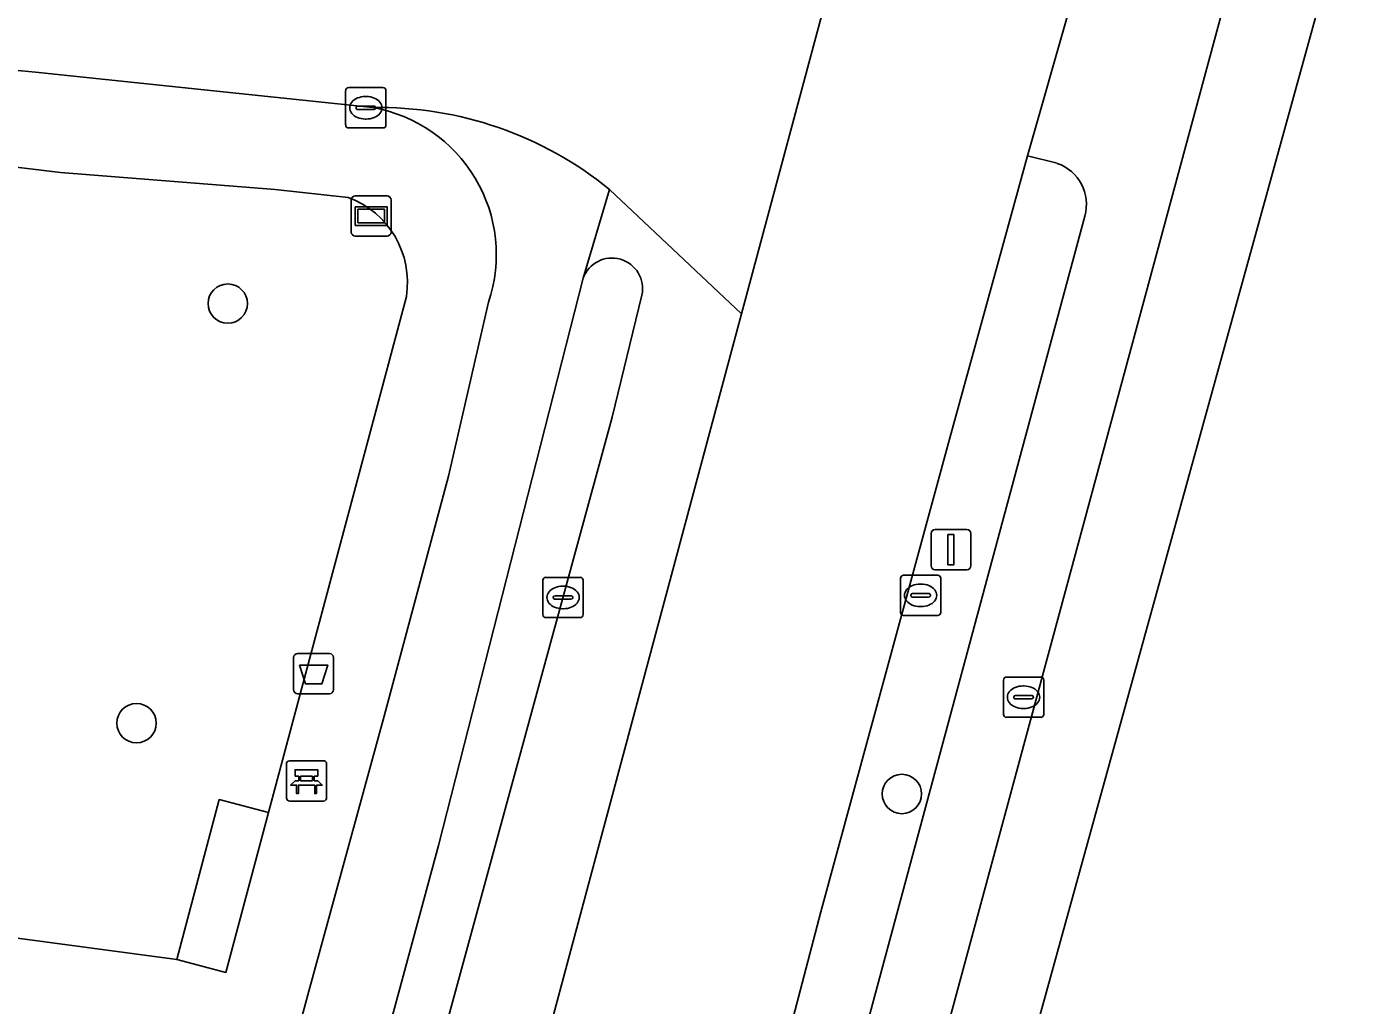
# Model space of a CAD drawing. Extents: x 160023 to 161302, y 384750 to 385707.
# Drawn here: x 160806.8 to 160839.9, y 385169.58 to 385193.9 of the extents above; entities that cross this region are included whole.
import ezdxf

# ---------------------------------------------------------------- set-up
doc = ezdxf.new("R2010")
doc.units = 0
for name, color, linetype in [('IMGEO_Afvalbak', 7, 'Continuous'), ('IMGEO_Bank', 7, 'Continuous'), ('IMGEO_Boom', 7, 'Continuous'), ('IMGEO_Erf', 7, 'Continuous'), ('IMGEO_Fietspad_open', 7, 'Continuous'), ('IMGEO_Groenvoorziening', 7, 'Continuous'), ('IMGEO_Kolk', 7, 'Continuous'), ('IMGEO_Lichtmast', 7, 'Continuous'), ('IMGEO_Rijbaan_lokaal_gesloten', 7, 'Continuous'), ('IMGEO_Rijbaan_lokaal_open', 7, 'Continuous'), ('IMGEO_Verkeerseiland_open', 7, 'Continuous'), ('IMGEO_Verklikker', 7, 'Continuous'), ('IMGEO_Voetpad_gesloten', 7, 'Continuous'), ('IMGEO_Voetpad_open', 7, 'Continuous')]:
    doc.layers.add(name, color=color, linetype=linetype)

msp = doc.modelspace()

# ---------------------------------------------------------------- linework, layer by layer
at = {"layer": 'IMGEO_Afvalbak'}
for p, q in [((160813.43, 385177.421), (160813.43, 385178.221)), ((160813.43, 385178.221), (160813.43, 385177.421)), ((160813.53, 385178.321), (160814.32, 385178.321)), ((160814.32, 385178.321), (160813.53, 385178.321)), ((160814.42, 385178.221), (160814.42, 385177.421)), ((160814.42, 385177.421), (160814.42, 385178.221)), ((160814.32, 385177.321), (160813.53, 385177.321)), ((160813.53, 385177.321), (160814.32, 385177.321))]:
    msp.add_line(p, q, dxfattribs=at)
msp.add_lwpolyline([(160813.573, 385178.035), (160814.277, 385178.035), (160814.128, 385177.565), (160813.722, 385177.565), (160813.573, 385178.035)], dxfattribs=at)
for centre, start, end in [((160813.53, 385178.221), 90, 180), ((160813.53, 385178.221), 90, 180), ((160814.32, 385178.221), 0, 90), ((160814.32, 385178.221), 360, 90), ((160813.53, 385177.421), 180, 270), ((160813.53, 385177.421), 180, 270), ((160814.32, 385177.421), 270, 0), ((160814.32, 385177.421), 270, 0)]:
    msp.add_arc(centre, 0.1, start, end, dxfattribs=at)
at = {"layer": 'IMGEO_Bank'}
for p, q in [((160813.251, 385174.73), (160813.251, 385175.571)), ((160813.251, 385175.571), (160813.251, 385174.73)), ((160813.326, 385175.655), (160814.167, 385175.655)), ((160814.167, 385175.655), (160813.326, 385175.655)), ((160814.251, 385175.58), (160814.251, 385174.739)), ((160814.251, 385174.739), (160814.251, 385175.58)), ((160813.56, 385175.161), (160813.56, 385175.267)), ((160813.604, 385175.267), (160813.604, 385175.161)), ((160813.892, 385175.273), (160813.61, 385175.273)), ((160813.61, 385175.155), (160813.892, 385175.155)), ((160813.898, 385175.161), (160813.898, 385175.267)), ((160813.942, 385175.267), (160813.942, 385175.161)), ((160813.948, 385175.053), (160813.555, 385175.053)), ((160814.176, 385174.655), (160813.335, 385174.655)), ((160813.335, 385174.655), (160814.176, 385174.655))]:
    msp.add_line(p, q, dxfattribs=at)
for points in [[(160813.554, 385175.273), (160813.468, 385175.273), (160813.468, 385175.434), (160814.031, 385175.434), (160814.031, 385175.273), (160813.948, 385175.273)], [(160813.498, 385175.053), (160813.356, 385175.053), (160813.468, 385175.155), (160813.554, 385175.155)], [(160813.948, 385175.155), (160814.031, 385175.155), (160814.143, 385175.053), (160814.004, 385175.053)], [(160813.548, 385175.046), (160813.548, 385174.839), (160813.505, 385174.839), (160813.505, 385175.046)], [(160813.998, 385175.046), (160813.998, 385174.839), (160813.954, 385174.839), (160813.954, 385175.046)]]:
    msp.add_lwpolyline(points, dxfattribs=at)
for centre, radius, start, end in [((160813.329, 385175.577), 0.0779, 92.4484, 184.2845), ((160813.329, 385175.577), 0.0779, 92.4484, 184.2845), ((160814.173, 385175.577), 0.0779, 2.4484, 94.2845), ((160814.173, 385175.577), 0.0779, 2.4484, 94.2845), ((160813.553, 385175.266), 0.00671, 2.8957, 87.1043), ((160813.553, 385175.162), 0.00671, 272.8957, 357.1043), ((160813.61, 385175.266), 0.00671, 92.8957, 177.1043), ((160813.61, 385175.162), 0.00671, 182.8957, 267.1043), ((160813.892, 385175.266), 0.00671, 2.8957, 87.1043), ((160813.892, 385175.162), 0.00671, 272.8957, 357.1043), ((160813.949, 385175.266), 0.00671, 92.8957, 177.1043), ((160813.949, 385175.162), 0.00671, 182.8957, 267.1043), ((160813.498, 385175.046), 0.00671, 2.8957, 87.1043), ((160813.555, 385175.046), 0.00671, 92.8957, 177.1043), ((160813.947, 385175.046), 0.00671, 2.8957, 87.1043), ((160814.004, 385175.046), 0.00671, 92.8957, 177.1043), ((160813.329, 385174.733), 0.0779, 182.4484, 274.2845), ((160813.329, 385174.733), 0.0779, 182.4484, 274.2845), ((160814.173, 385174.733), 0.0779, 272.4484, 4.2845), ((160814.173, 385174.733), 0.0779, 272.4484, 4.2845)]:
    msp.add_arc(centre, radius, start, end, dxfattribs=at)
at = {"layer": 'IMGEO_Boom'}
for centre in [(160811.794, 385187.014), (160809.53, 385176.59), (160828.539, 385174.83)]:
    msp.add_circle(centre, 0.489, dxfattribs=at)
at = {"layer": 'IMGEO_Erf'}
msp.add_lwpolyline([(160857.838, 385261.928), (160843.665, 385209.639), (160843.359, 385209.719), (160842.901, 385208.163), (160839.422, 385196.35), (160828.142, 385155.466), (160827.967, 385154.858), (160829.664, 385152.853), (160840.243, 385150.96), (160858.134, 385147.331), (160867.002, 385145.029), (160880.219, 385141.047)], dxfattribs=at)
at = {"layer": 'IMGEO_Fietspad_open'}
for points in [[(160824.493, 385149.9), (160837.259, 385197.132)], [(160833.582, 385194.228), (160832.71, 385194.375), (160831.662, 385190.69), (160832.393, 385190.5)], [(160817.027, 385173.549), (160820.622, 385187.643), (160821.275, 385189.848)], [(160833.084, 385189.191), (160826.95, 385166.407), (160823.651, 385154.96), (160822.841, 385152.159)], [(160818.272, 385187.051), (160817.28, 385182.728), (160815.678, 385176.763), (160813.786, 385169.837), (160811.191, 385160.187), (160810.076, 385155.818), (160808.803, 385151.144), (160807.536, 385146.679)], [(160809.901, 385147.221), (160810.125, 385147.319), (160810.856, 385150.251), (160812.29, 385156.213), (160814.485, 385164.153), (160817.027, 385173.549)]]:
    msp.add_lwpolyline(points, dxfattribs=at)
for centre, radius, start, end in [((160815.568, 385182.878), 9.008, 50.6868, 91.0921), ((160814.755, 385188.231), 3.71, 341.4528, 80.0485), ((160832.039, 385189.476), 1.083, 344.7223, 70.9354)]:
    msp.add_arc(centre, radius, start, end, dxfattribs=at)
at = {"layer": 'IMGEO_Groenvoorziening'}
for points in [[(160814.786, 385189.654), (160812.972, 385189.853), (160807.638, 385190.268), (160801.375, 385191.026), (160796.095, 385191.883), (160791.961, 385192.542)], [(160789.912, 385190.205), (160791.032, 385183.851), (160792.211, 385177.681), (160792.954, 385173.066), (160810.526, 385170.716), (160811.582, 385174.69), (160812.803, 385174.372), (160816.23, 385187.19)]]:
    msp.add_lwpolyline(points, dxfattribs=at)
msp.add_arc((160814.01, 385187.544), 2.248, 350.9415, 69.8024, dxfattribs=at)
at = {"layer": 'IMGEO_Kolk'}
for p, q in [((160814.723, 385191.454), (160814.723, 385192.306)), ((160814.798, 385192.38), (160815.65, 385192.38)), ((160815.724, 385192.306), (160815.724, 385191.454)), ((160815.211, 385192.16), (160815.236, 385192.16)), ((160814.982, 385191.874), (160814.982, 385191.886)), ((160815.42, 385191.837), (160815.022, 385191.837)), ((160815.025, 385191.923), (160815.423, 385191.923)), ((160815.466, 385191.886), (160815.466, 385191.874)), ((160815.65, 385191.38), (160814.798, 385191.38)), ((160815.234, 385191.6), (160815.209, 385191.6)), ((160819.621, 385179.287), (160819.621, 385180.139)), ((160819.696, 385180.213), (160820.548, 385180.213)), ((160820.622, 385180.139), (160820.622, 385179.287)), ((160828.503, 385179.34), (160828.503, 385180.192)), ((160828.578, 385180.266), (160829.43, 385180.266)), ((160829.504, 385180.192), (160829.504, 385179.34)), ((160819.923, 385179.756), (160820.321, 385179.756)), ((160820.109, 385179.993), (160820.134, 385179.993)), ((160828.762, 385179.76), (160828.762, 385179.772)), ((160828.805, 385179.809), (160829.203, 385179.809)), ((160828.991, 385180.046), (160829.016, 385180.046)), ((160829.246, 385179.772), (160829.246, 385179.76)), ((160819.88, 385179.707), (160819.88, 385179.719)), ((160820.318, 385179.67), (160819.92, 385179.67)), ((160820.132, 385179.433), (160820.107, 385179.433)), ((160820.364, 385179.719), (160820.364, 385179.707)), ((160829.2, 385179.723), (160828.802, 385179.723)), ((160829.014, 385179.486), (160828.989, 385179.486)), ((160820.548, 385179.213), (160819.696, 385179.213)), ((160829.43, 385179.266), (160828.578, 385179.266)), ((160831.06, 385176.809), (160831.06, 385177.661)), ((160831.135, 385177.735), (160831.987, 385177.735)), ((160831.548, 385177.515), (160831.573, 385177.515)), ((160832.061, 385177.661), (160832.061, 385176.809)), ((160831.319, 385177.229), (160831.319, 385177.241)), ((160831.757, 385177.192), (160831.359, 385177.192)), ((160831.362, 385177.278), (160831.76, 385177.278)), ((160831.803, 385177.241), (160831.803, 385177.229)), ((160831.571, 385176.955), (160831.546, 385176.955)), ((160831.987, 385176.735), (160831.135, 385176.735))]:
    msp.add_line(p, q, dxfattribs=at)
for points in [[(160814.723, 385191.454), (160814.723, 385192.306)], [(160814.798, 385192.38), (160815.65, 385192.38)], [(160815.724, 385192.306), (160815.724, 385191.454)], [(160815.65, 385191.38), (160814.798, 385191.38)], [(160819.621, 385179.287), (160819.621, 385180.139)], [(160819.696, 385180.213), (160820.548, 385180.213)], [(160820.622, 385180.139), (160820.622, 385179.287)], [(160828.503, 385179.34), (160828.503, 385180.192)], [(160828.578, 385180.266), (160829.43, 385180.266)], [(160829.504, 385180.192), (160829.504, 385179.34)], [(160820.548, 385179.213), (160819.696, 385179.213)], [(160829.43, 385179.266), (160828.578, 385179.266)], [(160831.06, 385176.809), (160831.06, 385177.661)], [(160831.135, 385177.735), (160831.987, 385177.735)], [(160832.061, 385177.661), (160832.061, 385176.809)], [(160831.987, 385176.735), (160831.135, 385176.735)]]:
    msp.add_lwpolyline(points, dxfattribs=at)
for centre, radius, start, end in [((160814.8, 385192.304), 0.0765, 91.552, 178.448), ((160814.8, 385192.304), 0.0765, 91.552, 178.448), ((160815.648, 385192.304), 0.0765, 1.552, 88.448), ((160815.648, 385192.304), 0.0765, 1.552, 88.448), ((160815.022, 385191.883), 0.0403, 85.8775, 175.7526), ((160815.019, 385191.873), 0.0366, 178.938, 274.7102), ((160815.423, 385191.88), 0.043, 264.8664, 352.4533), ((160815.427, 385191.885), 0.0386, 1.7309, 96.639), ((160814.8, 385191.456), 0.0765, 181.552, 268.448), ((160814.8, 385191.456), 0.0765, 181.552, 268.448), ((160815.648, 385191.456), 0.0765, 271.552, 358.448), ((160815.648, 385191.456), 0.0765, 271.552, 358.448), ((160819.698, 385180.137), 0.0765, 91.552, 178.448), ((160819.698, 385180.137), 0.0765, 91.552, 178.448), ((160820.546, 385180.137), 0.0765, 1.552, 88.448), ((160820.546, 385180.137), 0.0765, 1.552, 88.448), ((160828.58, 385180.19), 0.0765, 91.552, 178.448), ((160828.58, 385180.19), 0.0765, 91.552, 178.448), ((160829.428, 385180.19), 0.0765, 1.552, 88.448), ((160829.428, 385180.19), 0.0765, 1.552, 88.448), ((160819.92, 385179.716), 0.0403, 85.8775, 175.7526), ((160820.325, 385179.718), 0.0386, 1.7309, 96.639), ((160828.802, 385179.769), 0.0403, 85.8775, 175.7526), ((160828.799, 385179.759), 0.0366, 178.938, 274.7102), ((160829.203, 385179.766), 0.043, 264.8664, 352.4533), ((160829.207, 385179.771), 0.0386, 1.7309, 96.639), ((160819.917, 385179.706), 0.0366, 178.938, 274.7102), ((160820.321, 385179.713), 0.043, 264.8664, 352.4533), ((160819.698, 385179.289), 0.0765, 181.552, 268.448), ((160819.698, 385179.289), 0.0765, 181.552, 268.448), ((160820.546, 385179.289), 0.0765, 271.552, 358.448), ((160820.546, 385179.289), 0.0765, 271.552, 358.448), ((160828.58, 385179.342), 0.0765, 181.552, 268.448), ((160828.58, 385179.342), 0.0765, 181.552, 268.448), ((160829.428, 385179.342), 0.0765, 271.552, 358.448), ((160829.428, 385179.342), 0.0765, 271.552, 358.448), ((160831.137, 385177.659), 0.0765, 91.552, 178.448), ((160831.137, 385177.659), 0.0765, 91.552, 178.448), ((160831.985, 385177.659), 0.0765, 1.552, 88.448), ((160831.985, 385177.659), 0.0765, 1.552, 88.448), ((160831.359, 385177.238), 0.0403, 85.8775, 175.7526), ((160831.356, 385177.228), 0.0366, 178.938, 274.7102), ((160831.76, 385177.235), 0.043, 264.8664, 352.4533), ((160831.764, 385177.24), 0.0386, 1.7309, 96.639), ((160831.137, 385176.811), 0.0765, 181.552, 268.448), ((160831.137, 385176.811), 0.0765, 181.552, 268.448), ((160831.985, 385176.811), 0.0765, 271.552, 358.448), ((160831.985, 385176.811), 0.0765, 271.552, 358.448)]:
    msp.add_arc(centre, radius, start, end, dxfattribs=at)
for centre, major_axis, ratio, start_param, end_param in [((160815.21, 385191.88), (-0.387, 0.002), 0.722429, 4.712389, 7.853982), ((160815.235, 385191.88), (-0.39, 0.002), 0.717154, 1.570796, 4.712389), ((160820.108, 385179.713), (-0.387, 0.002), 0.722429, 4.712389, 7.853982), ((160820.133, 385179.713), (-0.39, 0.002), 0.717154, 1.570796, 4.712389), ((160828.99, 385179.766), (-0.387, 0.002), 0.722429, 4.712389, 7.853982), ((160829.015, 385179.766), (-0.39, 0.002), 0.717154, 1.570796, 4.712389), ((160831.547, 385177.235), (-0.387, 0.002), 0.722429, 4.712389, 7.853982), ((160831.572, 385177.235), (-0.39, 0.002), 0.717154, 1.570796, 4.712389)]:
    msp.add_ellipse(centre, major_axis=major_axis, ratio=ratio, start_param=start_param, end_param=end_param, dxfattribs=at)
at = {"layer": 'IMGEO_Lichtmast'}
for p, q in [((160829.362, 385181.401), (160830.152, 385181.401)), ((160830.152, 385181.401), (160829.362, 385181.401)), ((160829.262, 385180.501), (160829.262, 385181.301)), ((160829.262, 385181.301), (160829.262, 385180.501)), ((160830.252, 385181.301), (160830.252, 385180.501)), ((160830.252, 385180.501), (160830.252, 385181.301)), ((160830.152, 385180.401), (160829.362, 385180.401)), ((160829.362, 385180.401), (160830.152, 385180.401))]:
    msp.add_line(p, q, dxfattribs=at)
msp.add_lwpolyline([(160829.682, 385181.276), (160829.832, 385181.276), (160829.832, 385180.526), (160829.682, 385180.526), (160829.682, 385181.276)], dxfattribs=at)
for centre, start, end in [((160829.362, 385181.301), 90, 180), ((160829.362, 385181.301), 90, 180), ((160830.152, 385181.301), 0, 90), ((160830.152, 385181.301), 360, 90), ((160829.362, 385180.501), 180, 270), ((160829.362, 385180.501), 180, 270), ((160830.152, 385180.501), 270, 0), ((160830.152, 385180.501), 270, 0)]:
    msp.add_arc(centre, 0.1, start, end, dxfattribs=at)
at = {"layer": 'IMGEO_Rijbaan_lokaal_gesloten'}
for points in [[(160817.112, 385159.186), (160822.644, 385157.031), (160822.894, 385158.013), (160826.528, 385171.898), (160829.718, 385183.645), (160831.662, 385190.69), (160832.71, 385194.375), (160832.862, 385194.91), (160836.766, 385208.44), (160838.403, 385215.06), (160841.381, 385227.33)], [(160834.844, 385226.277), (160833.905, 385221.859), (160831.138, 385211.158), (160828.752, 385202.399), (160825.094, 385188.763), (160824.556, 385186.759), (160819.155, 385166.628)]]:
    msp.add_lwpolyline(points, dxfattribs=at)
at = {"layer": 'IMGEO_Rijbaan_lokaal_open'}
for points in [[(160821.275, 385189.848), (160824.556, 385186.759), (160825.094, 385188.763), (160828.752, 385202.399)], [(160807.018, 385192.764), (160815.396, 385191.885)], [(160824.556, 385186.759), (160821.275, 385189.848), (160820.622, 385187.643)], [(160822.08, 385187.224), (160821.345, 385184.194), (160814.768, 385160.099), (160817.112, 385159.186)], [(160819.155, 385166.628), (160824.556, 385186.759)]]:
    msp.add_lwpolyline(points, dxfattribs=at)
for centre, radius, start, end in [((160825.238, 385372.624), 180.781, 260.70732, 264.2156), ((160815.568, 385182.878), 9.008, 50.6868, 91.0921), ((160821.337, 385187.386), 0.76, 347.6699, 160.2629)]:
    msp.add_arc(centre, radius, start, end, dxfattribs=at)
at = {"layer": 'IMGEO_Verkeerseiland_open'}
for points in [[(160832.393, 385190.5), (160831.662, 385190.69), (160829.718, 385183.645), (160826.528, 385171.898), (160822.894, 385158.013), (160822.644, 385157.031), (160822.561, 385156.702)], [(160822.841, 385152.159), (160823.651, 385154.96), (160826.95, 385166.407), (160833.084, 385189.191)], [(160820.622, 385187.643), (160817.027, 385173.549), (160814.485, 385164.153), (160812.29, 385156.213), (160810.856, 385150.251), (160810.125, 385147.319)], [(160821.345, 385184.194), (160822.08, 385187.224)], [(160811.738, 385148.338), (160814.768, 385160.099), (160821.345, 385184.194)]]:
    msp.add_lwpolyline(points, dxfattribs=at)
for centre, radius, start, end in [((160832.039, 385189.476), 1.083, 344.7223, 70.9354), ((160821.337, 385187.386), 0.76, 347.6699, 160.2629)]:
    msp.add_arc(centre, radius, start, end, dxfattribs=at)
at = {"layer": 'IMGEO_Verklikker'}
for p, q in [((160814.961, 385189.69), (160815.751, 385189.69)), ((160815.751, 385189.69), (160814.961, 385189.69)), ((160814.861, 385188.79), (160814.861, 385189.59)), ((160814.861, 385189.59), (160814.861, 385188.79)), ((160815.851, 385189.59), (160815.851, 385188.79)), ((160815.851, 385188.79), (160815.851, 385189.59)), ((160815.751, 385188.69), (160814.961, 385188.69)), ((160814.961, 385188.69), (160815.751, 385188.69))]:
    msp.add_line(p, q, dxfattribs=at)
for points in [[(160814.962, 385189.422), (160815.75, 385189.422), (160815.75, 385188.958), (160814.962, 385188.958), (160814.962, 385189.422)], [(160815.027, 385189.357), (160815.027, 385189.023), (160815.685, 385189.023), (160815.685, 385189.357), (160815.027, 385189.357)]]:
    msp.add_lwpolyline(points, dxfattribs=at)
for centre, start, end in [((160814.961, 385189.59), 90, 180), ((160814.961, 385189.59), 90, 180), ((160815.751, 385189.59), 0, 90), ((160815.751, 385189.59), 360, 90), ((160814.961, 385188.79), 180, 270), ((160814.961, 385188.79), 180, 270), ((160815.751, 385188.79), 270, 0), ((160815.751, 385188.79), 270, 0)]:
    msp.add_arc(centre, 0.1, start, end, dxfattribs=at)
at = {"layer": 'IMGEO_Voetpad_gesloten'}
msp.add_lwpolyline([(160812.803, 385174.372), (160811.582, 385174.69), (160810.526, 385170.716), (160811.747, 385170.397)], close=True, dxfattribs=at)
at = {"layer": 'IMGEO_Voetpad_open'}
for points in [[(160855.269, 385268.646), (160860.622, 385294.947), (160862.415, 385303.755), (160862.586, 385304.594), (160859.149, 385304.375), (160858.629, 385301.571), (160856.221, 385289.034), (160853.846, 385277.381), (160851.941, 385267.247), (160849.501, 385253.411), (160848.894, 385250), (160847.207, 385240.526), (160843.344, 385222.33), (160839.826, 385208.232), (160837.259, 385197.132), (160824.493, 385149.9)], [(160827.566, 385148.378), (160828.67, 385148.151), (160829.315, 385151.389), (160829.664, 385152.853), (160827.967, 385154.858), (160828.142, 385155.466), (160839.422, 385196.35), (160842.901, 385208.163)], [(160815.396, 385191.885), (160807.018, 385192.764)], [(160791.961, 385192.542), (160796.095, 385191.883), (160801.375, 385191.026), (160807.638, 385190.268), (160812.972, 385189.853), (160814.786, 385189.654)], [(160810.526, 385170.716), (160792.954, 385173.066), (160792.211, 385177.681), (160791.032, 385183.851), (160789.912, 385190.205)], [(160808.803, 385151.144), (160810.076, 385155.818), (160811.191, 385160.187), (160813.786, 385169.837), (160815.678, 385176.763), (160817.28, 385182.728), (160818.272, 385187.051)], [(160816.23, 385187.19), (160812.803, 385174.372), (160811.747, 385170.397), (160810.526, 385170.716)]]:
    msp.add_lwpolyline(points, dxfattribs=at)
for centre, radius, start, end in [((160825.238, 385372.624), 180.781, 260.70732, 264.2156), ((160814.755, 385188.231), 3.71, 341.4528, 80.0485), ((160814.01, 385187.544), 2.248, 350.9415, 69.8024)]:
    msp.add_arc(centre, radius, start, end, dxfattribs=at)

doc.saveas('drawing.dxf')
